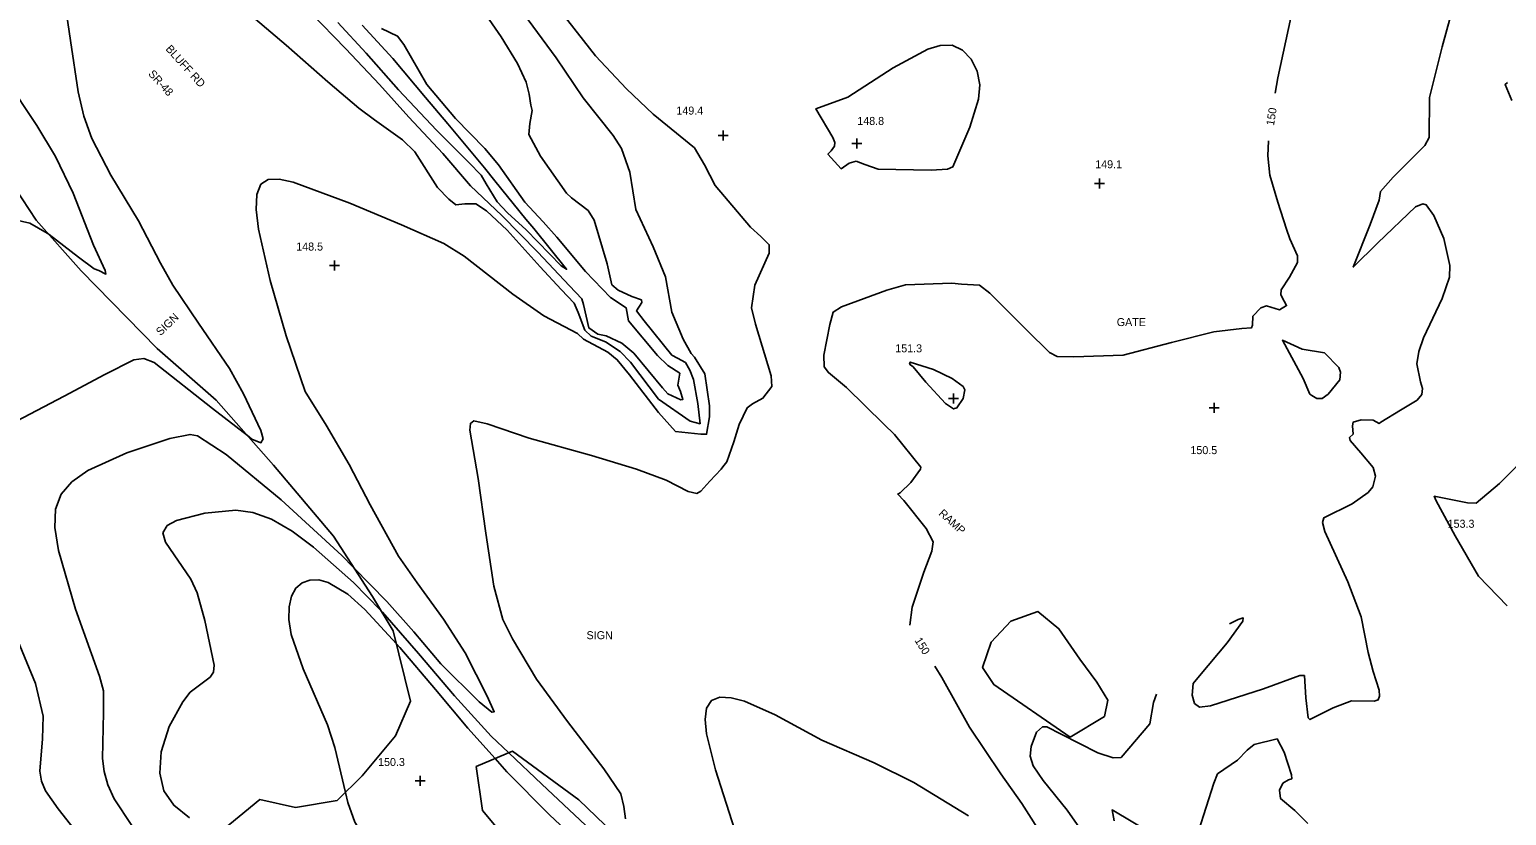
# Model space of a CAD drawing. Extents: x 1467615 to 2003689, y 770235 to 1108726.
# Drawn here: x 2001607.7 to 2001976.7, y 772192.1 to 772388.4 of the extents above; entities that cross this region are included whole.
import ezdxf

# ---------------------------------------------------------------- set-up
doc = ezdxf.new("R2010")
doc.units = 0
for name, color, linetype in [('RD_DTM_Major1', 7, 'Continuous'), ('RD_DTM_Major1_Lbl', 7, 'Continuous'), ('RD_DTM_Major2', 7, 'Continuous'), ('RD_DTM_Minor1', 7, 'Continuous'), ('RD_DTM_Minor2', 7, 'Continuous'), ('RD_DTM_Obscure', 7, 'Continuous'), ('RD_DTM_Spot_Elev', 7, 'Continuous'), ('RD_TX_Misc1', 7, 'Continuous')]:
    doc.layers.add(name, color=color, linetype=linetype)

msp = doc.modelspace()

# ---------------------------------------------------------------- linework, layer by layer
at = {"layer": 'RD_DTM_Major1'}
for points in [[(2001928.21, 772418.45), (2001927.5, 772415.27), (2001924.85, 772400.56), (2001922.85, 772391.8), (2001919.52, 772376.36), (2001918.9, 772372.55)], [(2001690.8, 772389.56), (2001698.44, 772381.18), (2001706.61, 772371.46), (2001712.22, 772364.87), (2001721.37, 772353.86), (2001723.96, 772350.67), (2001731.64, 772341.11), (2001733.68, 772338.71), (2001741.84, 772328.54), (2001740.52, 772329.4), (2001731.76, 772338.41), (2001727.11, 772342.66), (2001724.49, 772345.36), (2001721.73, 772349.91), (2001720.55, 772352.06), (2001717.46, 772355.23), (2001709.34, 772363.31), (2001699.85, 772373.34), (2001691.81, 772382.51), (2001684.69, 772390.21)], [(2001917.24, 772360.67), (2001917.03, 772356.92), (2001917.52, 772352.06), (2001919.6, 772345.3), (2001921.72, 772338.55), (2001922.53, 772336.18), (2001924.51, 772331.91), (2001924.46, 772330.23), (2001922.49, 772326.6), (2001920.43, 772323.38), (2001920.28, 772322.19), (2001921.18, 772320.6), (2001921.74, 772319.48), (2001919.96, 772318.43), (2001916.76, 772319.41), (2001915.33, 772318.94), (2001913.34, 772316.84), (2001913.2, 772314.61), (2001912.97, 772313.92), (2001910.56, 772313.73), (2001903.61, 772312.89), (2001892.97, 772310.25), (2001880.89, 772307.09), (2001868.59, 772306.69), (2001864.43, 772306.73), (2001862.47, 772307.77), (2001856.84, 772313.33), (2001847.59, 772322.62), (2001845, 772324.62), (2001840.51, 772324.87), (2001838.08, 772325.09), (2001826.52, 772324.66), (2001821.84, 772323.33), (2001810.5, 772319.16), (2001808.48, 772317.85), (2001807.63, 772314.78), (2001806.13, 772307.12), (2001806.18, 772304.18), (2001807.29, 772302.75), (2001811.79, 772298.99), (2001821.15, 772289.87), (2001823.76, 772287.28), (2001830.4, 772279.1), (2001830.32, 772278.58), (2001827.88, 772275.27), (2001825.22, 772272.71), (2001824.61, 772272.37), (2001826.11, 772270.8), (2001831.69, 772263.79), (2001833.43, 772260.42), (2001833.08, 772258.14), (2001831.13, 772252.9), (2001828.2, 772244.14), (2001827.61, 772239.67)], [(2001723.97, 772206.29), (2001717.21, 772213.9), (2001709.12, 772223.6), (2001700.2, 772234.02), (2001699.34, 772234.97)], [(2001833.86, 772229.43), (2001835.61, 772226.6), (2001842.54, 772214.15), (2001850.36, 772202.51), (2001855.58, 772195.09), (2001861.23, 772186.21)], [(2001842.24, 772191.96), (2001828.64, 772200.31), (2001818.72, 772205.21), (2001805.64, 772210.94), (2001793.98, 772217.25), (2001786.34, 772220.64), (2001782.97, 772221.52), (2001780.15, 772221.62), (2001778.06, 772220.79), (2001776.85, 772218.9), (2001776.46, 772216.07), (2001776.77, 772212.45), (2001779.02, 772203.52), (2001783.84, 772188.68)], [(2001686.62, 772197.86), (2001687.22, 772195.34), (2001688.94, 772190.42), (2001690.27, 772188.34), (2001697.77, 772179.83)]]:
    msp.add_lwpolyline(points, dxfattribs=at)
at = {"layer": 'RD_DTM_Major2'}
for points in [[(2001699.34, 772234.97), (2001691.47, 772243.59), (2001687.16, 772247.35), (2001682.3, 772250.28), (2001679.93, 772250.93), (2001677.74, 772250.92), (2001675.81, 772250.24), (2001674.24, 772248.9), (2001673.11, 772246.89), (2001672.5, 772244.25), (2001672.46, 772241.03), (2001673.06, 772237.28), (2001676.01, 772228.73), (2001682.11, 772214.77), (2001683.91, 772209.11), (2001686.62, 772197.86)], [(2001781.46, 772148.88), (2001779.17, 772151.64), (2001768.1, 772165.26), (2001763.37, 772169.63), (2001754.01, 772176.99), (2001746.72, 772183.66), (2001737.61, 772192.23), (2001726.91, 772202.97), (2001723.97, 772206.29)]]:
    msp.add_lwpolyline(points, dxfattribs=at)
at = {"layer": 'RD_DTM_Minor1'}
for points in [[(2001616.27, 772397.05), (2001617.88, 772385.73), (2001619.78, 772372.91), (2001621.27, 772366.77), (2001623.27, 772361.22), (2001628.02, 772352.03), (2001634.9, 772340.65), (2001640.42, 772330.1), (2001643.49, 772324.58), (2001649.88, 772315.12), (2001657.64, 772303.76), (2001661.16, 772297.46), (2001665.48, 772288.23), (2001666.05, 772286.15), (2001665.49, 772285.23), (2001663.23, 772286.13), (2001662.1, 772287)], [(2001718, 772397.56), (2001725.48, 772386.61), (2001729.55, 772379.93), (2001731.78, 772375.32), (2001732.49, 772372.29), (2001732.94, 772369.54), (2001733.26, 772368.23), (2001732.7, 772365), (2001732.43, 772362.24), (2001735.32, 772356.79), (2001741.8, 772347.53), (2001743.11, 772346.38), (2001747.27, 772343.22), (2001748.71, 772340.85), (2001751.96, 772329.92), (2001753.15, 772324.68), (2001754.72, 772323.35), (2001758.12, 772321.72), (2001760.54, 772320.88), (2001760.66, 772320.21), (2001759.35, 772318.19), (2001761.23, 772315.65), (2001768.17, 772307.09), (2001769.53, 772306.36), (2001771.53, 772305.24), (2001772.66, 772303.37), (2001773.53, 772301.04), (2001774.63, 772295.05), (2001775.19, 772289.94), (2001772.75, 772290.64), (2001764.78, 772296.1), (2001757.82, 772305.33), (2001755.23, 772307.97), (2001751.54, 772310.39), (2001748.03, 772311.87), (2001746.43, 772313.34), (2001744.73, 772317.78), (2001743.78, 772320.11), (2001740.51, 772323.51), (2001735.27, 772329.19), (2001726.98, 772338.3), (2001721.82, 772343.19), (2001719.22, 772344.94), (2001716.43, 772344.92), (2001714.22, 772344.68), (2001712.45, 772346.08), (2001709.57, 772349), (2001703.95, 772357.85), (2001700.88, 772360.89), (2001693.89, 772365.87), (2001689.93, 772368.78), (2001682.16, 772375.42), (2001671.83, 772384.56), (2001664.12, 772391.02)], [(2001695.59, 772388.74), (2001699.63, 772386.81), (2001701.17, 772384.67), (2001706.95, 772374.68), (2001714.09, 772366.21), (2001721.44, 772358.74), (2001724.81, 772354.63), (2001731.46, 772345.35), (2001735.97, 772340.43), (2001739.43, 772336.61), (2001746.61, 772327.98), (2001752.79, 772321.46), (2001756.73, 772318.93), (2001757.35, 772315.63), (2001764.58, 772306.99), (2001767.14, 772304.51), (2001770.16, 772302.56), (2001769.61, 772299.57), (2001770.31, 772297.99), (2001770.92, 772296.03), (2001770.37, 772295.93), (2001767.13, 772297.41), (2001765.78, 772298.93), (2001758.69, 772307.56), (2001755.64, 772310.05), (2001751.75, 772311.94), (2001749.68, 772312.33), (2001747.44, 772313.88), (2001746.1, 772319.76), (2001745.68, 772321.13), (2001742.58, 772324.38), (2001734.65, 772332.83), (2001725.7, 772341.95), (2001717.84, 772349.39), (2001710.9, 772357.51), (2001702.48, 772366.53), (2001695.12, 772374.71), (2001686.68, 772383.59), (2001677.77, 772392.79)], [(2001740.63, 772392.63), (2001749.08, 772381.91), (2001756.81, 772373.67), (2001763.48, 772367.32), (2001773.85, 772358.88), (2001776.27, 772354.65), (2001778.97, 772349.47), (2001787.79, 772339.09), (2001790.41, 772336.74), (2001792.49, 772334.66), (2001792.49, 772332.58), (2001788.92, 772324.6), (2001788.02, 772318.94), (2001789.04, 772314.85), (2001792.94, 772301.95), (2001793.15, 772299.26), (2001790.89, 772296.31), (2001788.34, 772294.94), (2001786.96, 772293.96), (2001784.98, 772289.76), (2001783.65, 772285.42), (2001781.86, 772280.41), (2001780.88, 772279.23), (2001780.48, 772278.64), (2001777.64, 772275.61), (2001775.38, 772273.08), (2001774.37, 772272.57), (2001772.22, 772273.07), (2001766.7, 772275.88), (2001759.34, 772278.65), (2001748.09, 772282.02), (2001732.49, 772286.38), (2001722.01, 772289.94), (2001718.69, 772290.68), (2001717.83, 772290.03), (2001717.66, 772288.36), (2001719.75, 772276.26), (2001721.67, 772262.6), (2001723.7, 772249.39), (2001725.96, 772241.04), (2001728.32, 772236.22), (2001734.34, 772226.15), (2001742.11, 772215.6), (2001751.18, 772203.78), (2001755.38, 772197.53), (2001756.13, 772194.31), (2001756.59, 772191.28)], [(2001963.59, 772395.07), (2001960.59, 772384.13), (2001957.47, 772371.45), (2001957.36, 772361.5), (2001956.25, 772359.5), (2001948.35, 772351.59), (2001945.23, 772348.01), (2001944.91, 772345.82), (2001942.6, 772339.72), (2001938.39, 772329.08), (2001944.57, 772335.13), (2001953.99, 772344.15), (2001955.81, 772344.93), (2001956.64, 772344.63), (2001958.57, 772341.96), (2001961.02, 772336.22), (2001962.54, 772329.53), (2001962.42, 772326.61), (2001960.58, 772321.23), (2001955.94, 772311.42), (2001954.77, 772307.98), (2001954.25, 772304.9), (2001955.19, 772300.41), (2001955.71, 772298.74), (2001955.56, 772297.27), (2001954.37, 772295.85), (2001950.23, 772293.33), (2001945.28, 772290.36), (2001944.87, 772290.06), (2001943.38, 772290.87), (2001940.42, 772290.94), (2001938.42, 772290.38), (2001938.24, 772289.42), (2001938.35, 772287.36), (2001937.49, 772286.49), (2001937.65, 772285.8), (2001940.29, 772282.71), (2001943.38, 772279.03), (2001944, 772276.84), (2001943.27, 772274.19), (2001942.12, 772272.77), (2001938.15, 772269.97), (2001931.06, 772266.49), (2001930.76, 772265.25), (2001931.32, 772263.04), (2001937.03, 772250.49), (2001940.36, 772241.7), (2001942.17, 772232.81), (2001943.39, 772228.1), (2001944.86, 772223.36), (2001944.98, 772221.91), (2001944.6, 772220.95), (2001943.6, 772220.63), (2001937.93, 772220.7), (2001933.38, 772218.98), (2001927.57, 772216.05), (2001927.16, 772216.48), (2001926.59, 772221.5), (2001926.2, 772227.05), (2001925.08, 772227.02), (2001916.01, 772223.7), (2001902.76, 772219.46), (2001900.02, 772219.19), (2001898.71, 772220.07), (2001898.14, 772222.15), (2001898.42, 772225.04), (2001899.97, 772226.96), (2001906.93, 772235.19), (2001910.83, 772240.6), (2001910.9, 772241.43), (2001909.67, 772241.06), (2001907.51, 772239.94)], [(2001732.25, 772390.87), (2001739.29, 772381.39), (2001746.02, 772371.35), (2001753.51, 772362.01), (2001755.54, 772358.76), (2001757.62, 772352.81), (2001759.16, 772343.46), (2001763.47, 772334.18), (2001766.54, 772326.69), (2001768.12, 772317.84), (2001770.95, 772311.05), (2001772.95, 772307.52), (2001773.8, 772306.58), (2001776.37, 772302.44), (2001777.52, 772294.47), (2001777.58, 772291.67), (2001776.85, 772287.33), (2001775.43, 772287.38), (2001769.09, 772288.05), (2001764.84, 772292.74), (2001757.6, 772302.21), (2001754.53, 772305.96), (2001752.15, 772307.88), (2001746.05, 772311.06), (2001744.54, 772312.5), (2001736.19, 772316.91), (2001728.45, 772322.29), (2001716.25, 772331.8), (2001711.16, 772335), (2001700.57, 772339.64), (2001687.69, 772345.08), (2001673.55, 772350.3), (2001670.03, 772351.08), (2001667.3, 772350.99), (2001665.42, 772349.78), (2001664.44, 772347.27), (2001664.29, 772343.51), (2001664.87, 772338.57), (2001667.81, 772325.71), (2001671.78, 772311.9), (2001676.52, 772298.04), (2001681.75, 772289.6), (2001687.5, 772279.79), (2001692.81, 772269.71), (2001699.88, 772256.85), (2001704.54, 772250.22), (2001711.12, 772241.14), (2001716.5, 772232.69), (2001722.05, 772221.87), (2001723.76, 772218.01), (2001723.21, 772217.9), (2001720.04, 772220.45), (2001710.43, 772230.01), (2001703.69, 772237.94), (2001696.95, 772245.57), (2001688.63, 772254.06)], [(2001814.21, 772355.6), (2001812.48, 772355.07), (2001810.46, 772353.66), (2001807.15, 772357.29), (2001807.97, 772358.18), (2001808.78, 772359.29), (2001808.84, 772360.21), (2001808.38, 772361.49), (2001804.17, 772368.65), (2001812.11, 772371.54), (2001823.41, 772378.89), (2001832.15, 772383.55), (2001835.19, 772384.48), (2001838.16, 772384.51), (2001840.8, 772383.32), (2001842.95, 772381.07), (2001844.43, 772378.07), (2001845.07, 772374.63), (2001844.79, 772371.03), (2001842.64, 772364.09), (2001838.39, 772354.14), (2001837.01, 772353.6), (2001832.97, 772353.34), (2001819.69, 772353.54), (2001816.35, 772354.73), (2001814.21, 772355.6)], [(2001601.71, 772376.16), (2001609.46, 772364.47), (2001614.16, 772356.69), (2001618.57, 772347.54), (2001623.69, 772334.6), (2001626.58, 772328.25), (2001626.76, 772327.36), (2001624.95, 772328.21), (2001623.84, 772328.68), (2001619.94, 772331.58), (2001612.54, 772337.23)], [(2001976.92, 772375.18), (2001976.32, 772374.73), (2001978.03, 772370.73)], [(2001929.34, 772296.27), (2001930.65, 772296.25), (2001932.1, 772297.34), (2001935.04, 772300.89), (2001935.24, 772302.87), (2001934.81, 772304.04), (2001931.22, 772307.66), (2001925.61, 772308.58), (2001920.69, 772310.82), (2001925.91, 772301.23), (2001927.54, 772297.36), (2001928.09, 772297.01), (2001929.34, 772296.27)], [(2001840.97, 772299.29), (2001838.21, 772301.28), (2001833.56, 772303.49), (2001827.73, 772305.37), (2001827.57, 772304.87), (2001828.42, 772304.15), (2001831.65, 772300.31), (2001836.5, 772295.02), (2001838.55, 772293.66), (2001839.38, 772293.96), (2001840.96, 772296.29), (2001841.38, 772298.45), (2001840.97, 772299.29)], [(2001983.31, 772283.43), (2001974.95, 772275.01), (2001969.1, 772270.08), (2001966.96, 772270.22), (2001958.65, 772271.86), (2001959.09, 772270.7), (2001963.89, 772261.93), (2001969.73, 772251.88), (2001976.84, 772244.43)], [(2001727.41, 772207.74), (2001723.02, 772211.92), (2001713.82, 772221.95), (2001704.88, 772232.59), (2001695.84, 772242.9), (2001695.47, 772243.28)], [(2001889.26, 772222.41), (2001888.47, 772220.29), (2001887.55, 772215), (2001880.41, 772206.57), (2001878.41, 772206.46), (2001874.58, 772207.76), (2001865.46, 772212.4), (2001861.82, 772214.21), (2001860.8, 772214.24), (2001859.28, 772212.93), (2001857.96, 772209.34), (2001857.72, 772206.9), (2001858.41, 772204.48), (2001860.96, 772200.86), (2001866.93, 772193.39), (2001874.28, 772182.95)], [(2001927.07, 772190.09), (2001923.77, 772193.37), (2001920.25, 772196.32), (2001920.01, 772198.41), (2001920.84, 772200.16), (2001922.24, 772200.98), (2001923.05, 772201.27), (2001923.01, 772202.25), (2001921.13, 772207.9), (2001919.38, 772211.22), (2001913.68, 772209.82), (2001911.9, 772208.41), (2001909.46, 772205.94), (2001904.48, 772202.48), (2001903.58, 772200.13), (2001899.72, 772188.2)], [(2001888.95, 772187.1), (2001878.15, 772193.46), (2001878.7, 772190.74)]]:
    msp.add_lwpolyline(points, dxfattribs=at)
at = {"layer": 'RD_DTM_Minor2'}
for points in [[(2001612.54, 772337.23), (2001612.04, 772337.61), (2001607.74, 772340.08), (2001604.06, 772340.94)], [(2001662.1, 772287), (2001653.37, 772293.74), (2001638.85, 772305.26), (2001636.21, 772306.24), (2001633.77, 772305.9), (2001626.5, 772302.29), (2001616.29, 772296.89), (2001604.45, 772290.57)], [(2001688.63, 772254.06), (2001685.74, 772257.02), (2001670.5, 772270.93), (2001656.82, 772282.31), (2001649.65, 772286.9), (2001647.79, 772287.31), (2001642.71, 772286.28), (2001632.02, 772282.72), (2001622.27, 772278.24), (2001618.26, 772275.47), (2001615.56, 772272.35), (2001614.18, 772268.65), (2001614, 772264.06), (2001614.92, 772258.29), (2001619.17, 772243.67), (2001625.13, 772226.87), (2001626.19, 772223.21), (2001626.15, 772217.83), (2001625.89, 772206.3), (2001626.31, 772203.11), (2001627.24, 772199.76), (2001628.8, 772196.27), (2001633.2, 772189.59)], [(2001695.47, 772243.28), (2001688.6, 772250.31), (2001678.65, 772259.12), (2001673.29, 772263.08), (2001668.15, 772266.09), (2001663.48, 772267.79), (2001659.24, 772268.38), (2001651.45, 772267.58), (2001644.41, 772265.82), (2001642.02, 772264.51), (2001641, 772262.73), (2001641.61, 772260.4), (2001647.96, 772251.14), (2001649.59, 772247.69), (2001651.45, 772240.83), (2001653.84, 772229.66), (2001653.67, 772227.9), (2001652.84, 772226.66), (2001647.84, 772222.88), (2001645.94, 772220.51), (2001642.59, 772214.34), (2001640.57, 772208.03), (2001640.2, 772202.66), (2001641.26, 772198.27), (2001643.71, 772194.66), (2001647.65, 772191.47)], [(2001604.21, 772236.96), (2001609.12, 772225.07), (2001611.08, 772216.93), (2001610.92, 772211.23), (2001610.28, 772203.17), (2001610.68, 772200.64), (2001611.63, 772198.27), (2001614.81, 772193.73), (2001622.52, 772184), (2001628.53, 772176.57), (2001632.48, 772172.7), (2001638.26, 772165.8), (2001640.14, 772161.88), (2001640.12, 772160.06), (2001639.38, 772158.15), (2001636.05, 772153.79), (2001632.2, 772149.1), (2001629.86, 772144.47), (2001628.7, 772139.56), (2001627.82, 772133.12)], [(2001756.52, 772184.82), (2001756.51, 772184.55), (2001757.35, 772181.36), (2001756.91, 772180.98), (2001755.09, 772182.14), (2001746.6, 772189.65), (2001735.67, 772199.88), (2001727.41, 772207.74)]]:
    msp.add_lwpolyline(points, dxfattribs=at)
at = {"layer": 'RD_DTM_Obscure'}
for points in [[(2001654.89, 772187.57), (2001665.21, 772196.11), (2001674.16, 772194.09), (2001684.56, 772195.85), (2001690.82, 772201.97), (2001699.12, 772212.02), (2001702.86, 772220.66), (2001698.53, 772238.24), (2001693.35, 772246.77), (2001683.6, 772261.85), (2001668.62, 772279.63), (2001654.3, 772295.82), (2001639.54, 772308.74), (2001620.61, 772328.18), (2001609.32, 772340.85), (2001602.34, 772351.46)], [(2001867.71, 772211.67), (2001848.57, 772224.79), (2001845.81, 772229.08), (2001847.95, 772235.4), (2001852.81, 772240.65), (2001859.59, 772243.03), (2001864.87, 772238.74), (2001870.1, 772231.16), (2001874.31, 772225.4), (2001877.06, 772220.92), (2001876.26, 772216.82), (2001867.71, 772211.67)], [(2001772.41, 772168.75), (2001779.06, 772159.49), (2001782.07, 772153.25), (2001781.86, 772149.28), (2001778.59, 772145.95), (2001776.1, 772145.08), (2001772.23, 772145.18), (2001753.27, 772156.95), (2001733.66, 772178.01), (2001720.81, 772193.33), (2001719.3, 772204.32), (2001728.32, 772208.12), (2001744.91, 772196.02), (2001762.13, 772179.4), (2001772.41, 772168.75)]]:
    msp.add_lwpolyline(points, dxfattribs=at)
at = {"layer": 'RD_DTM_Spot_Elev'}
for p, q in [((2001781, 772360.71), (2001781, 772363.21)), ((2001779.75, 772361.96), (2001782.25, 772361.96)), ((2001813.13, 772360.01), (2001815.63, 772360.01)), ((2001814.38, 772358.76), (2001814.38, 772361.26)), ((2001873.75, 772350), (2001876.25, 772350)), ((2001875, 772348.75), (2001875, 772351.25)), ((2001683.87, 772328.21), (2001683.87, 772330.71)), ((2001682.62, 772329.46), (2001685.12, 772329.46)), ((2001838.51, 772294.99), (2001838.51, 772297.49)), ((2001837.26, 772296.24), (2001839.76, 772296.24)), ((2001902.42, 772293.97), (2001904.92, 772293.97)), ((2001903.67, 772292.72), (2001903.67, 772295.22)), ((2001704.04, 772200.71), (2001706.54, 772200.71)), ((2001705.29, 772199.46), (2001705.29, 772201.96))]:
    msp.add_line(p, q, dxfattribs=at)

# ---------------------------------------------------------------- texts
at = {"layer": 'RD_DTM_Major1_Lbl'}
for rotation, p in [(80.8155, (2001918.59, 772364.34)), (301.7519, (2001828.72, 772235.84))]:
    msp.add_text('150', height=2, rotation=rotation, dxfattribs=at).set_placement(p)
at = {"layer": 'RD_DTM_Spot_Elev'}
for s, p in [('149.4', (2001769.29, 772367.2)), ('148.8', (2001814.49, 772364.61)), ('149.1', (2001873.94, 772353.79)), ('148.5', (2001674.31, 772333.23)), ('151.3', (2001823.98, 772307.8)), ('150.5', (2001897.72, 772282.37)), ('153.3', (2001961.99, 772263.97)), ('150.3', (2001694.76, 772204.45))]:
    msp.add_text(s, height=2, dxfattribs=at).set_placement(p)
at = {"layer": 'RD_TX_Misc1'}
for s, rotation, p in [('BLUFF RD', 312.02, (2001641.54, 772383.5)), ('SR-48', 312.02, (2001637.21, 772377.26)), ('SIGN', 43.6852, (2001640.41, 772311.82)), ('RAMP', 317.8447, (2001834.67, 772267.33))]:
    msp.add_text(s, height=2, rotation=rotation, dxfattribs=at).set_placement(p)
for s, p in [('GATE', (2001879.32, 772314.36)), ('SIGN', (2001746.84, 772236.13))]:
    msp.add_text(s, height=2, dxfattribs=at).set_placement(p)

doc.saveas('drawing.dxf')
